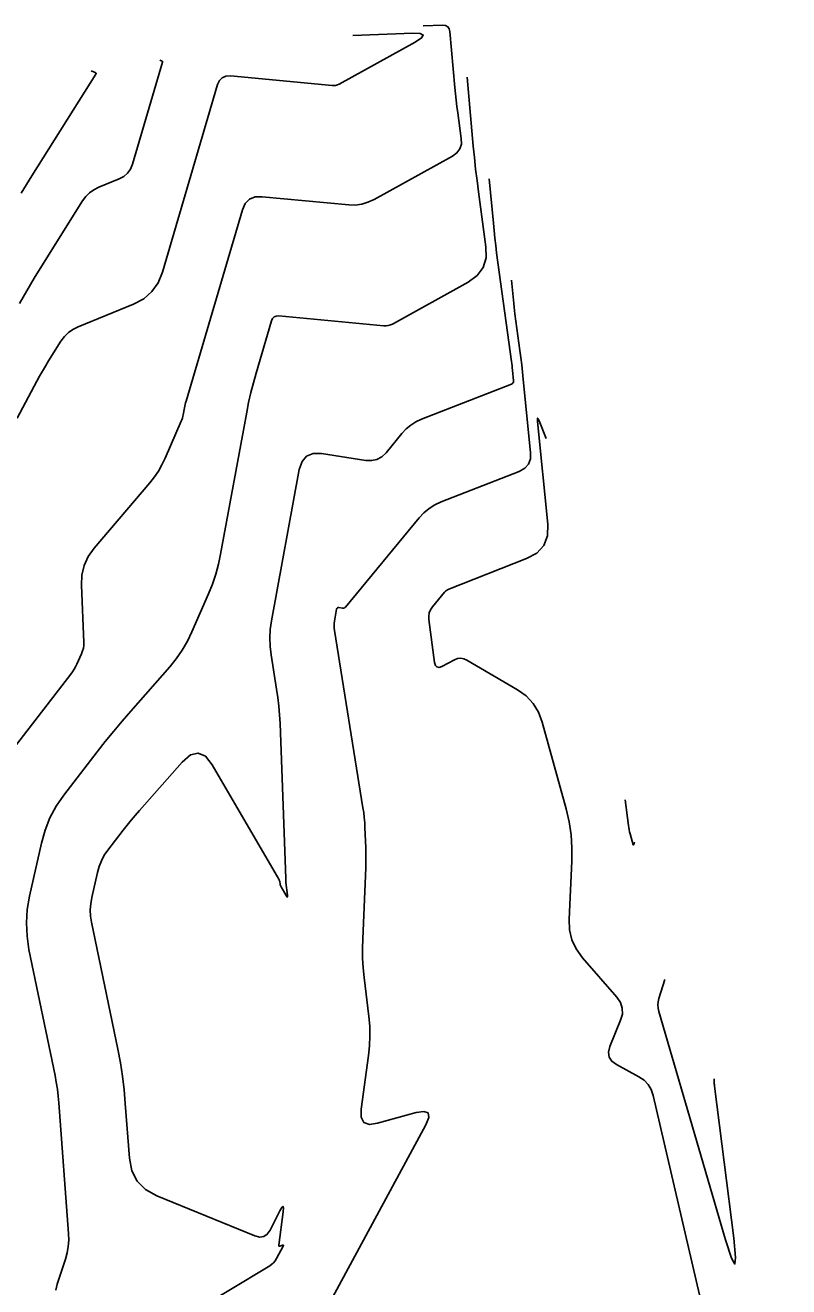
# Model space of a CAD drawing. Extents: x 1354696 to 1366163, y 660729 to 670380.
# Drawn here: x 1363450.9 to 1363512.5, y 665087.3 to 665188.9 of the extents above; entities that cross this region are included whole.
import ezdxf

# ---------------------------------------------------------------- set-up
doc = ezdxf.new("R2010")
doc.units = 0
doc.layers.add('R_Contours', color=7, linetype='Continuous')

msp = doc.modelspace()

# ---------------------------------------------------------------- linework, layer by layer
at = {"layer": 'R_Contours'}
for points in [[(1363483.01, 665188.88), (1363484.59, 665188.94), (1363484.82, 665188.91), (1363485, 665188.82), (1363485.11, 665188.66), (1363485.16, 665188.43), (1363485.57, 665183.93), (1363485.61, 665183.42), (1363485.67, 665182.91), (1363485.73, 665182.4), (1363485.8, 665181.89), (1363486.08, 665179.8), (1363486.09, 665179.36), (1363485.97, 665178.97), (1363485.73, 665178.65), (1363485.37, 665178.38), (1363479.05, 665174.89), (1363478.56, 665174.67), (1363478.06, 665174.52), (1363477.54, 665174.45), (1363477.01, 665174.47), (1363470.04, 665175.12), (1363469.47, 665175.1), (1363469.02, 665174.91), (1363468.68, 665174.56), (1363468.45, 665174.05), (1363463.91, 665158.63), (1363463.87, 665158.5), (1363463.84, 665158.37), (1363463.8, 665158.23), (1363463.78, 665158.1), (1363463.68, 665157.55), (1363463.65, 665157.42), (1363463.61, 665157.28), (1363463.57, 665157.15), (1363463.52, 665157.03), (1363462.22, 665154.04), (1363461.96, 665153.52), (1363461.68, 665153.01), (1363461.35, 665152.53), (1363460.99, 665152.07), (1363456.49, 665146.79), (1363456.02, 665146.12), (1363455.69, 665145.39), (1363455.5, 665144.62), (1363455.47, 665143.8), (1363455.66, 665139.18), (1363455.66, 665138.95), (1363455.63, 665138.73), (1363455.57, 665138.51), (1363455.49, 665138.29), (1363455.1, 665137.44), (1363455, 665137.24), (1363454.89, 665137.03), (1363454.76, 665136.84), (1363454.63, 665136.65), (1363450.09, 665130.75)], [(1363450.3, 665157.28), (1363451.87, 665160.24), (1363452.1, 665160.65), (1363452.33, 665161.07), (1363452.57, 665161.47), (1363452.82, 665161.88), (1363453.82, 665163.48), (1363454.1, 665163.85), (1363454.42, 665164.17), (1363454.79, 665164.43), (1363455.2, 665164.64), (1363459.67, 665166.47), (1363460.49, 665166.9), (1363461.15, 665167.48), (1363461.65, 665168.19), (1363462, 665169.05), (1363466.45, 665184.15), (1363466.6, 665184.49), (1363466.82, 665184.71), (1363467.12, 665184.83), (1363467.48, 665184.85), (1363475.67, 665184.08), (1363475.82, 665184.07), (1363475.96, 665184.09), (1363476.1, 665184.13), (1363476.24, 665184.2), (1363482.37, 665187.58), (1363482.88, 665187.92), (1363483.02, 665188.15), (1363482.78, 665188.28), (1363482.17, 665188.3), (1363477.35, 665188.11)], [(1363461.8, 665186.12), (1363461.97, 665186.05), (1363462, 665186.04), (1363462.01, 665186.02), (1363462.02, 665186), (1363462.01, 665185.97), (1363459.59, 665177.74), (1363459.43, 665177.34), (1363459.19, 665177.02), (1363458.89, 665176.75), (1363458.51, 665176.55), (1363456.87, 665175.88), (1363456.48, 665175.68), (1363456.13, 665175.43), (1363455.83, 665175.14), (1363455.57, 665174.79), (1363452.28, 665169.55), (1363451.67, 665168.55), (1363451.07, 665167.53), (1363450.49, 665166.51)], [(1363456.26, 665185.27), (1363456.58, 665185.13), (1363456.62, 665185.11), (1363456.65, 665185.07), (1363456.65, 665185.04), (1363456.63, 665184.99), (1363451.48, 665176.8), (1363450.63, 665175.41)], [(1363486.55, 665184.76), (1363487.05, 665179.2), (1363487.14, 665178.27), (1363487.24, 665177.35), (1363487.35, 665176.43), (1363487.47, 665175.51), (1363488.07, 665171.08), (1363488.08, 665170.19), (1363487.84, 665169.41), (1363487.36, 665168.76), (1363486.64, 665168.23), (1363480.55, 665164.86), (1363480.38, 665164.78), (1363480.2, 665164.73), (1363480.02, 665164.71), (1363479.83, 665164.71), (1363471.37, 665165.51), (1363471.17, 665165.5), (1363471, 665165.43), (1363470.87, 665165.3), (1363470.79, 665165.11), (1363469.55, 665160.89), (1363469.33, 665160.12), (1363469.13, 665159.33), (1363468.95, 665158.54), (1363468.8, 665157.75), (1363466.69, 665146.32), (1363466.52, 665145.5), (1363466.3, 665144.69), (1363466.03, 665143.9), (1363465.72, 665143.12), (1363464.38, 665140.04), (1363464.01, 665139.29), (1363463.59, 665138.57), (1363463.12, 665137.88), (1363462.59, 665137.24), (1363459.46, 665133.67), (1363458.76, 665132.86), (1363458.08, 665132.04), (1363457.4, 665131.21), (1363456.75, 665130.37), (1363454.06, 665126.88), (1363453.45, 665125.99), (1363452.94, 665125.05), (1363452.54, 665124.06), (1363452.25, 665123.03), (1363451.29, 665118.74), (1363451.11, 665117.67), (1363451.04, 665116.6), (1363451.09, 665115.53), (1363451.25, 665114.45), (1363453.35, 665104.3), (1363453.45, 665103.75), (1363453.54, 665103.19), (1363453.61, 665102.64), (1363453.66, 665102.08), (1363454.44, 665091.55), (1363454.45, 665091.02), (1363454.41, 665090.51), (1363454.33, 665090), (1363454.19, 665089.49), (1363453.53, 665087.49), (1363453.42, 665086.99)], [(1363464.06, 665084.97), (1363470.65, 665088.96), (1363470.81, 665089.08), (1363470.96, 665089.21), (1363471.09, 665089.37), (1363471.2, 665089.54), (1363471.74, 665090.54), (1363471.75, 665090.58), (1363471.75, 665090.61), (1363471.72, 665090.62), (1363471.68, 665090.61), (1363471.47, 665090.55), (1363471.42, 665090.54), (1363471.39, 665090.55), (1363471.37, 665090.58), (1363471.37, 665090.63), (1363471.74, 665093.3), (1363471.77, 665093.63), (1363471.73, 665093.75), (1363471.63, 665093.67), (1363471.46, 665093.39), (1363470.67, 665091.82), (1363470.45, 665091.5), (1363470.17, 665091.32), (1363469.84, 665091.27), (1363469.46, 665091.37), (1363461.55, 665094.6), (1363460.64, 665095.1), (1363459.97, 665095.78), (1363459.54, 665096.62), (1363459.34, 665097.64), (1363459.01, 665102.04), (1363458.91, 665103.14), (1363458.78, 665104.23), (1363458.61, 665105.32), (1363458.4, 665106.41), (1363456.29, 665116.64), (1363456.21, 665117.14), (1363456.19, 665117.64), (1363456.22, 665118.14), (1363456.31, 665118.64), (1363456.76, 665120.65), (1363456.9, 665121.14), (1363457.08, 665121.6), (1363457.32, 665122.04), (1363457.61, 665122.45), (1363458.85, 665124.07), (1363459.16, 665124.47), (1363459.49, 665124.87), (1363459.81, 665125.26), (1363460.15, 665125.65), (1363463.59, 665129.56), (1363464.25, 665130.13), (1363464.88, 665130.28), (1363465.46, 665130.02), (1363466.01, 665129.33), (1363471.37, 665120.12), (1363471.4, 665120.08), (1363471.42, 665120.03), (1363471.44, 665119.98), (1363471.45, 665119.92), (1363471.49, 665119.71), (1363471.5, 665119.66), (1363471.51, 665119.61), (1363471.53, 665119.56), (1363471.56, 665119.51), (1363471.96, 665118.8), (1363472.02, 665118.7), (1363472.06, 665118.67), (1363472.08, 665118.72), (1363472.07, 665118.84), (1363471.95, 665119.85), (1363471.95, 665119.88), (1363471.95, 665119.9), (1363471.95, 665119.93), (1363471.95, 665119.96), (1363471.95, 665120.07), (1363471.95, 665120.1), (1363471.95, 665120.13), (1363471.95, 665120.15), (1363471.95, 665120.18), (1363471.48, 665132.67), (1363471.44, 665133.36), (1363471.38, 665134.06), (1363471.3, 665134.75), (1363471.2, 665135.44), (1363470.76, 665138.19), (1363470.67, 665138.88), (1363470.65, 665139.56), (1363470.69, 665140.25), (1363470.79, 665140.94), (1363473.03, 665153.13), (1363473.25, 665153.78), (1363473.62, 665154.21), (1363474.14, 665154.42), (1363474.83, 665154.41), (1363478.39, 665153.87), (1363478.86, 665153.85), (1363479.29, 665153.94), (1363479.68, 665154.16), (1363480.02, 665154.49), (1363481.3, 665156.04), (1363481.63, 665156.4), (1363482.01, 665156.71), (1363482.42, 665156.97), (1363482.87, 665157.18), (1363490.14, 665160.02), (1363490.22, 665160.07), (1363490.27, 665160.12), (1363490.3, 665160.2), (1363490.3, 665160.28), (1363490.21, 665161.14), (1363490.19, 665161.32), (1363490.17, 665161.49), (1363490.15, 665161.67), (1363490.13, 665161.84), (1363488.93, 665170.6), (1363488.86, 665171.19), (1363488.79, 665171.79), (1363488.72, 665172.39), (1363488.67, 665172.98), (1363488.34, 665176.57)], [(1363490.14, 665168.39), (1363490.28, 665166.77), (1363490.31, 665166.5), (1363490.34, 665166.23), (1363490.37, 665165.96), (1363490.4, 665165.69), (1363490.81, 665162.73), (1363490.88, 665162.15), (1363490.96, 665161.56), (1363491.02, 665160.98), (1363491.08, 665160.39), (1363491.67, 665154.5), (1363491.66, 665153.99), (1363491.5, 665153.57), (1363491.19, 665153.23), (1363490.75, 665152.98), (1363484.46, 665150.52), (1363483.95, 665150.29), (1363483.49, 665150), (1363483.06, 665149.64), (1363482.68, 665149.23), (1363476.76, 665142.05), (1363476.71, 665142), (1363476.65, 665141.97), (1363476.59, 665141.96), (1363476.52, 665141.96), (1363476.22, 665142.01), (1363476.15, 665142.01), (1363476.1, 665141.99), (1363476.06, 665141.94), (1363476.04, 665141.88), (1363475.86, 665140.91), (1363475.84, 665140.73), (1363475.83, 665140.54), (1363475.83, 665140.35), (1363475.86, 665140.17), (1363478.16, 665125.88), (1363478.22, 665125.48), (1363478.26, 665125.08), (1363478.3, 665124.67), (1363478.32, 665124.27), (1363478.38, 665122.64), (1363478.39, 665122.24), (1363478.4, 665121.83), (1363478.39, 665121.42), (1363478.38, 665121.02), (1363478.14, 665115.32), (1363478.12, 665114.53), (1363478.13, 665113.74), (1363478.18, 665112.96), (1363478.26, 665112.18), (1363478.64, 665109.04), (1363478.71, 665108.26), (1363478.72, 665107.48), (1363478.69, 665106.69), (1363478.61, 665105.91), (1363478.01, 665101.59), (1363478.01, 665100.93), (1363478.24, 665100.51), (1363478.68, 665100.35), (1363479.34, 665100.44), (1363482.44, 665101.3), (1363483.07, 665101.4), (1363483.41, 665101.28), (1363483.46, 665100.91), (1363483.22, 665100.32), (1363473.02, 665081.43)], [(1363512.47, 665055.64), (1363501.54, 665102.68), (1363501.38, 665103.16), (1363501.14, 665103.56), (1363500.81, 665103.91), (1363500.4, 665104.18), (1363498.58, 665105.17), (1363498.2, 665105.45), (1363497.99, 665105.78), (1363497.94, 665106.17), (1363498.06, 665106.62), (1363498.92, 665108.75), (1363499.06, 665109.25), (1363499.05, 665109.73), (1363498.9, 665110.18), (1363498.61, 665110.61), (1363495.84, 665113.79), (1363495.34, 665114.49), (1363494.99, 665115.24), (1363494.8, 665116.04), (1363494.77, 665116.9), (1363494.99, 665121.57), (1363495, 665122.64), (1363494.93, 665123.7), (1363494.77, 665124.75), (1363494.53, 665125.79), (1363492.6, 665132.78), (1363492.3, 665133.58), (1363491.87, 665134.28), (1363491.31, 665134.88), (1363490.61, 665135.38), (1363486.53, 665137.77), (1363486.29, 665137.88), (1363486.04, 665137.92), (1363485.78, 665137.89), (1363485.53, 665137.8), (1363484.51, 665137.27), (1363484.29, 665137.19), (1363484.11, 665137.22), (1363484, 665137.35), (1363483.93, 665137.58), (1363483.47, 665141.04), (1363483.46, 665141.32), (1363483.5, 665141.58), (1363483.6, 665141.83), (1363483.76, 665142.06), (1363484.73, 665143.24), (1363484.81, 665143.32), (1363484.88, 665143.39), (1363484.97, 665143.44), (1363485.07, 665143.49), (1363491.35, 665145.95), (1363492.17, 665146.4), (1363492.73, 665147.01), (1363493.02, 665147.78), (1363493.05, 665148.72), (1363492.22, 665157.01), (1363492.21, 665157.21), (1363492.23, 665157.28), (1363492.28, 665157.22), (1363492.36, 665157.05), (1363492.93, 665155.63)], [(1363499.3, 665126.52), (1363499.55, 665124.43), (1363499.57, 665124.27), (1363499.6, 665124.1), (1363499.64, 665123.94), (1363499.68, 665123.78), (1363499.94, 665122.89), (1363499.95, 665122.86), (1363499.96, 665122.86), (1363499.97, 665122.86), (1363499.98, 665122.89), (1363500.05, 665123.11)], [(1363502.47, 665112.04), (1363502, 665110.49), (1363501.94, 665110.23), (1363501.92, 665109.98), (1363501.94, 665109.72), (1363502, 665109.46), (1363507.38, 665091.05), (1363507.86, 665089.56), (1363508.13, 665089.09), (1363508.18, 665089.63), (1363508.03, 665091.18), (1363506.49, 665103.43), (1363506.48, 665103.49), (1363506.48, 665103.55), (1363506.47, 665103.61), (1363506.47, 665103.67), (1363506.45, 665104.03)]]:
    msp.add_lwpolyline(points, dxfattribs=at)

doc.saveas('drawing.dxf')
